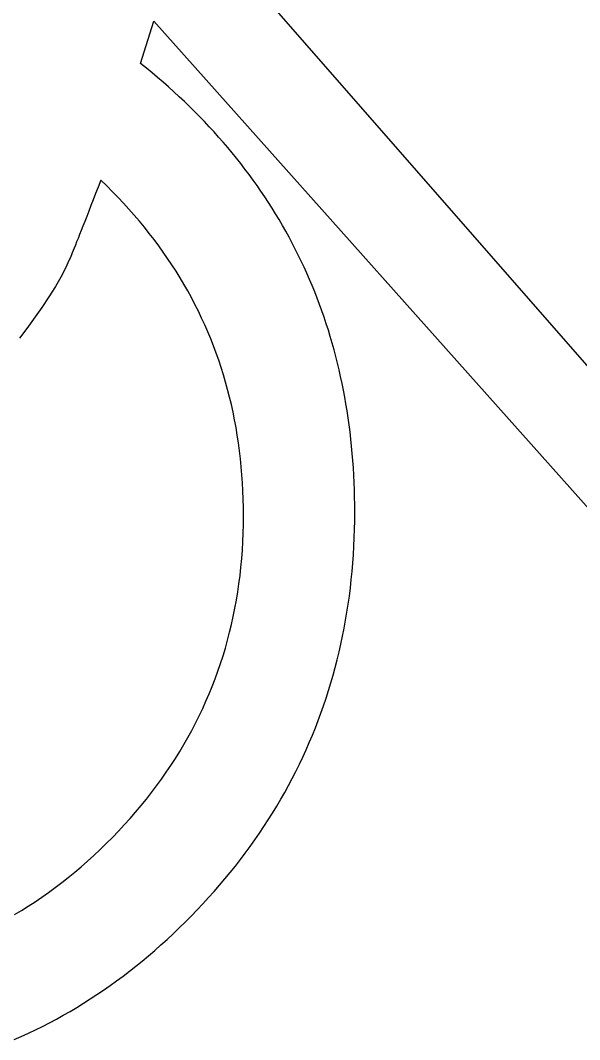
# Model space of a CAD drawing. Extents: x 99958 to 100136, y 99935 to 100013.
# Drawn here: x 100006.1639 to 100006.2031, y 99974.3044 to 99974.3759 of the extents above; entities that cross this region are included whole.
import ezdxf

# ---------------------------------------------------------------- set-up
doc = ezdxf.new("R2010")
doc.units = 0
doc.layers.add('TR_SN_ConstructionSigns', color=7, linetype='Continuous')

msp = doc.modelspace()

# ---------------------------------------------------------------- linework, layer by layer
at = {"layer": 'TR_SN_ConstructionSigns'}
for p, q in [((100006.175951, 99974.383322), (100006.21354, 99974.340321)), ((100006.172343, 99974.372869), (100006.173273, 99974.375839)), ((100006.173273, 99974.375839), (100006.211908, 99974.33248)), ((100006.172746, 99974.372544), (100006.172343, 99974.372869)), ((100006.173143, 99974.372216), (100006.172746, 99974.372544)), ((100006.173535, 99974.371885), (100006.173143, 99974.372216)), ((100006.173922, 99974.371551), (100006.173535, 99974.371885)), ((100006.174303, 99974.371214), (100006.173922, 99974.371551)), ((100006.174678, 99974.370875), (100006.174303, 99974.371214)), ((100006.175048, 99974.370533), (100006.174678, 99974.370875)), ((100006.175413, 99974.370189), (100006.175048, 99974.370533)), ((100006.175772, 99974.369841), (100006.175413, 99974.370189)), ((100006.176126, 99974.369491), (100006.175772, 99974.369841)), ((100006.176474, 99974.369138), (100006.176126, 99974.369491)), ((100006.176817, 99974.368783), (100006.176474, 99974.369138)), ((100006.177154, 99974.368424), (100006.176817, 99974.368783)), ((100006.177486, 99974.368063), (100006.177154, 99974.368424)), ((100006.177812, 99974.367699), (100006.177486, 99974.368063)), ((100006.178133, 99974.367333), (100006.177812, 99974.367699)), ((100006.178448, 99974.366964), (100006.178133, 99974.367333)), ((100006.178758, 99974.366592), (100006.178448, 99974.366964)), ((100006.179062, 99974.366217), (100006.178758, 99974.366592)), ((100006.179361, 99974.365839), (100006.179062, 99974.366217)), ((100006.179654, 99974.365459), (100006.179361, 99974.365839)), ((100006.179942, 99974.365076), (100006.179654, 99974.365459)), ((100006.180224, 99974.364691), (100006.179942, 99974.365076)), ((100006.169547, 99974.364672), (100006.169363, 99974.364196)), ((100006.16996, 99974.364274), (100006.169547, 99974.364672)), ((100006.170364, 99974.363872), (100006.16996, 99974.364274)), ((100006.180501, 99974.364302), (100006.180224, 99974.364691)), ((100006.180773, 99974.363911), (100006.180501, 99974.364302)), ((100006.169186, 99974.363741), (100006.169017, 99974.363307)), ((100006.169363, 99974.364196), (100006.169186, 99974.363741)), ((100006.170759, 99974.363467), (100006.170364, 99974.363872)), ((100006.181039, 99974.363517), (100006.180773, 99974.363911)), ((100006.168857, 99974.362894), (100006.168704, 99974.362502)), ((100006.169017, 99974.363307), (100006.168857, 99974.362894)), ((100006.171145, 99974.363057), (100006.170759, 99974.363467)), ((100006.171523, 99974.362643), (100006.171145, 99974.363057)), ((100006.181299, 99974.363121), (100006.181039, 99974.363517)), ((100006.181554, 99974.362722), (100006.181299, 99974.363121)), ((100006.168559, 99974.362131), (100006.168422, 99974.361782)), ((100006.168704, 99974.362502), (100006.168559, 99974.362131)), ((100006.171893, 99974.362226), (100006.171523, 99974.362643)), ((100006.172253, 99974.361805), (100006.171893, 99974.362226)), ((100006.181803, 99974.362319), (100006.181554, 99974.362722)), ((100006.182047, 99974.361915), (100006.181803, 99974.362319)), ((100006.168293, 99974.361453), (100006.168172, 99974.361145)), ((100006.168422, 99974.361782), (100006.168293, 99974.361453)), ((100006.172605, 99974.361379), (100006.172253, 99974.361805)), ((100006.182286, 99974.361507), (100006.182047, 99974.361915)), ((100006.182519, 99974.361097), (100006.182286, 99974.361507)), ((100006.168059, 99974.360858), (100006.167954, 99974.360592)), ((100006.168172, 99974.361145), (100006.168059, 99974.360858)), ((100006.172948, 99974.36095), (100006.172605, 99974.361379)), ((100006.173282, 99974.360517), (100006.172948, 99974.36095)), ((100006.182747, 99974.360684), (100006.182519, 99974.361097)), ((100006.182969, 99974.360268), (100006.182747, 99974.360684)), ((100006.167767, 99974.360123), (100006.167685, 99974.35992)), ((100006.167856, 99974.360347), (100006.167767, 99974.360123)), ((100006.167954, 99974.360592), (100006.167856, 99974.360347)), ((100006.173608, 99974.36008), (100006.173282, 99974.360517)), ((100006.173925, 99974.359639), (100006.173608, 99974.36008)), ((100006.183185, 99974.35985), (100006.182969, 99974.360268)), ((100006.167438, 99974.359319), (100006.167396, 99974.359221)), ((100006.167488, 99974.359438), (100006.167438, 99974.359319)), ((100006.167546, 99974.359578), (100006.167488, 99974.359438)), ((100006.167612, 99974.359739), (100006.167546, 99974.359578)), ((100006.167685, 99974.35992), (100006.167612, 99974.359739)), ((100006.174234, 99974.359194), (100006.173925, 99974.359639)), ((100006.183396, 99974.359429), (100006.183185, 99974.35985)), ((100006.183602, 99974.359005), (100006.183396, 99974.359429)), ((100006.167336, 99974.359089), (100006.167073, 99974.358512)), ((100006.167362, 99974.359145), (100006.167336, 99974.359089)), ((100006.167396, 99974.359221), (100006.167362, 99974.359145)), ((100006.174533, 99974.358745), (100006.174234, 99974.359194)), ((100006.174824, 99974.358292), (100006.174533, 99974.358745)), ((100006.183802, 99974.358578), (100006.183602, 99974.359005)), ((100006.183997, 99974.358149), (100006.183802, 99974.358578)), ((100006.166748, 99974.357888), (100006.166362, 99974.357218)), ((100006.167073, 99974.358512), (100006.166748, 99974.357888)), ((100006.175107, 99974.357836), (100006.174824, 99974.358292)), ((100006.17538, 99974.357375), (100006.175107, 99974.357836)), ((100006.184186, 99974.357717), (100006.183997, 99974.358149)), ((100006.166362, 99974.357218), (100006.165914, 99974.356502)), ((100006.175645, 99974.356911), (100006.17538, 99974.357375)), ((100006.184369, 99974.357282), (100006.184186, 99974.357717)), ((100006.184548, 99974.356844), (100006.184369, 99974.357282)), ((100006.165914, 99974.356502), (100006.165405, 99974.35574)), ((100006.175901, 99974.356442), (100006.175645, 99974.356911)), ((100006.176149, 99974.35597), (100006.175901, 99974.356442)), ((100006.18472, 99974.356404), (100006.184548, 99974.356844)), ((100006.184888, 99974.355961), (100006.18472, 99974.356404)), ((100006.165405, 99974.35574), (100006.164834, 99974.354932)), ((100006.176388, 99974.355494), (100006.176149, 99974.35597)), ((100006.185049, 99974.355515), (100006.184888, 99974.355961)), ((100006.176618, 99974.355013), (100006.176388, 99974.355494)), ((100006.17684, 99974.354529), (100006.176618, 99974.355013)), ((100006.185206, 99974.355067), (100006.185049, 99974.355515)), ((100006.185356, 99974.354615), (100006.185206, 99974.355067)), ((100006.164361, 99974.354288), (100006.163842, 99974.353603)), ((100006.164834, 99974.354932), (100006.164361, 99974.354288)), ((100006.177052, 99974.354041), (100006.17684, 99974.354529)), ((100006.185502, 99974.354161), (100006.185356, 99974.354615)), ((100006.177257, 99974.353549), (100006.177052, 99974.354041)), ((100006.177452, 99974.353054), (100006.177257, 99974.353549)), ((100006.185641, 99974.353705), (100006.185502, 99974.354161)), ((100006.185776, 99974.353245), (100006.185641, 99974.353705)), ((100006.177639, 99974.352554), (100006.177452, 99974.353054)), ((100006.185905, 99974.352783), (100006.185776, 99974.353245)), ((100006.177817, 99974.35205), (100006.177639, 99974.352554)), ((100006.186028, 99974.352318), (100006.185905, 99974.352783)), ((100006.186146, 99974.351851), (100006.186028, 99974.352318)), ((100006.177986, 99974.351543), (100006.177817, 99974.35205)), ((100006.178147, 99974.351031), (100006.177986, 99974.351543)), ((100006.186258, 99974.35138), (100006.186146, 99974.351851)), ((100006.178299, 99974.350516), (100006.178147, 99974.351031)), ((100006.186365, 99974.350907), (100006.186258, 99974.35138)), ((100006.186467, 99974.350431), (100006.186365, 99974.350907)), ((100006.178442, 99974.349996), (100006.178299, 99974.350516)), ((100006.178577, 99974.349473), (100006.178442, 99974.349996)), ((100006.186563, 99974.349953), (100006.186467, 99974.350431)), ((100006.178703, 99974.348946), (100006.178577, 99974.349473)), ((100006.186653, 99974.349472), (100006.186563, 99974.349953)), ((100006.186738, 99974.348988), (100006.186653, 99974.349472)), ((100006.17882, 99974.348415), (100006.178703, 99974.348946)), ((100006.186818, 99974.348501), (100006.186738, 99974.348988)), ((100006.178929, 99974.34788), (100006.17882, 99974.348415)), ((100006.179029, 99974.347341), (100006.178929, 99974.34788)), ((100006.186892, 99974.348011), (100006.186818, 99974.348501)), ((100006.18696, 99974.347519), (100006.186892, 99974.348011)), ((100006.17912, 99974.346798), (100006.179029, 99974.347341)), ((100006.187023, 99974.347024), (100006.18696, 99974.347519)), ((100006.179202, 99974.346251), (100006.17912, 99974.346798)), ((100006.187081, 99974.346526), (100006.187023, 99974.347024)), ((100006.187133, 99974.346026), (100006.187081, 99974.346526)), ((100006.179276, 99974.345701), (100006.179202, 99974.346251)), ((100006.179341, 99974.345146), (100006.179276, 99974.345701)), ((100006.187179, 99974.345523), (100006.187133, 99974.346026)), ((100006.179398, 99974.344587), (100006.179341, 99974.345146)), ((100006.187221, 99974.345017), (100006.187179, 99974.345523)), ((100006.187256, 99974.344508), (100006.187221, 99974.345017)), ((100006.179446, 99974.344025), (100006.179398, 99974.344587)), ((100006.187286, 99974.343997), (100006.187256, 99974.344508)), ((100006.179485, 99974.343459), (100006.179446, 99974.344025)), ((100006.187311, 99974.343483), (100006.187286, 99974.343997)), ((100006.179515, 99974.342888), (100006.179485, 99974.343459)), ((100006.179537, 99974.342314), (100006.179515, 99974.342888)), ((100006.18733, 99974.342966), (100006.187311, 99974.343483)), ((100006.187344, 99974.342447), (100006.18733, 99974.342966)), ((100006.17955, 99974.341736), (100006.179537, 99974.342314)), ((100006.187352, 99974.341924), (100006.187344, 99974.342447)), ((100006.179554, 99974.341154), (100006.17955, 99974.341736)), ((100006.187351, 99974.340796), (100006.187355, 99974.341399)), ((100006.187355, 99974.341399), (100006.187352, 99974.341924)), ((100006.179549, 99974.340543), (100006.179554, 99974.341154)), ((100006.18734, 99974.340197), (100006.187351, 99974.340796)), ((100006.179534, 99974.339936), (100006.179549, 99974.340543)), ((100006.187321, 99974.3396), (100006.18734, 99974.340197)), ((100006.179475, 99974.338734), (100006.17951, 99974.339333)), ((100006.17951, 99974.339333), (100006.179534, 99974.339936)), ((100006.187294, 99974.339007), (100006.187321, 99974.3396)), ((100006.17943, 99974.338139), (100006.179475, 99974.338734)), ((100006.18726, 99974.338417), (100006.187294, 99974.339007)), ((100006.179375, 99974.337549), (100006.17943, 99974.338139)), ((100006.187169, 99974.337247), (100006.187218, 99974.33783)), ((100006.187218, 99974.33783), (100006.18726, 99974.338417)), ((100006.179311, 99974.336962), (100006.179375, 99974.337549)), ((100006.187112, 99974.336667), (100006.187169, 99974.337247)), ((100006.179152, 99974.335801), (100006.179236, 99974.33638)), ((100006.179236, 99974.33638), (100006.179311, 99974.336962)), ((100006.187048, 99974.33609), (100006.187112, 99974.336667)), ((100006.179057, 99974.335227), (100006.179152, 99974.335801)), ((100006.186976, 99974.335516), (100006.187048, 99974.33609)), ((100006.178953, 99974.334657), (100006.179057, 99974.335227)), ((100006.186896, 99974.334946), (100006.186976, 99974.335516)), ((100006.178838, 99974.334091), (100006.178953, 99974.334657)), ((100006.186714, 99974.333815), (100006.186809, 99974.334379)), ((100006.186809, 99974.334379), (100006.186896, 99974.334946)), ((100006.17858, 99974.332971), (100006.178714, 99974.333529)), ((100006.178714, 99974.333529), (100006.178838, 99974.334091)), ((100006.186612, 99974.333254), (100006.186714, 99974.333815)), ((100006.178436, 99974.332418), (100006.17858, 99974.332971)), ((100006.186502, 99974.332697), (100006.186612, 99974.333254)), ((100006.178282, 99974.331868), (100006.178436, 99974.332418)), ((100006.18626, 99974.331592), (100006.186385, 99974.332143)), ((100006.186385, 99974.332143), (100006.186502, 99974.332697)), ((100006.178117, 99974.331323), (100006.178282, 99974.331868)), ((100006.186127, 99974.331045), (100006.18626, 99974.331592)), ((100006.177759, 99974.330244), (100006.177943, 99974.330782)), ((100006.177943, 99974.330782), (100006.178117, 99974.331323)), ((100006.185987, 99974.3305), (100006.186127, 99974.331045)), ((100006.177566, 99974.329711), (100006.177759, 99974.330244)), ((100006.185684, 99974.329422), (100006.185839, 99974.329959)), ((100006.185839, 99974.329959), (100006.185987, 99974.3305)), ((100006.177362, 99974.329182), (100006.177566, 99974.329711)), ((100006.185521, 99974.328887), (100006.185684, 99974.329422)), ((100006.176924, 99974.328137), (100006.177148, 99974.328658)), ((100006.177148, 99974.328658), (100006.177362, 99974.329182)), ((100006.18535, 99974.328356), (100006.185521, 99974.328887)), ((100006.176691, 99974.32762), (100006.176924, 99974.328137)), ((100006.184986, 99974.327303), (100006.185172, 99974.327828)), ((100006.185172, 99974.327828), (100006.18535, 99974.328356)), ((100006.176193, 99974.326599), (100006.176447, 99974.327108)), ((100006.176447, 99974.327108), (100006.176691, 99974.32762)), ((100006.184793, 99974.326782), (100006.184986, 99974.327303)), ((100006.17593, 99974.326095), (100006.176193, 99974.326599)), ((100006.184592, 99974.326263), (100006.184793, 99974.326782)), ((100006.175656, 99974.325595), (100006.17593, 99974.326095)), ((100006.184168, 99974.325237), (100006.184384, 99974.325748)), ((100006.184384, 99974.325748), (100006.184592, 99974.326263)), ((100006.17508, 99974.324607), (100006.175373, 99974.325099)), ((100006.175373, 99974.325099), (100006.175656, 99974.325595)), ((100006.183944, 99974.324728), (100006.184168, 99974.325237)), ((100006.174776, 99974.324119), (100006.17508, 99974.324607)), ((100006.183713, 99974.324223), (100006.183944, 99974.324728)), ((100006.17414, 99974.323156), (100006.174463, 99974.323635)), ((100006.174463, 99974.323635), (100006.174776, 99974.324119)), ((100006.183228, 99974.323222), (100006.183474, 99974.323721)), ((100006.183474, 99974.323721), (100006.183713, 99974.324223)), ((100006.173807, 99974.32268), (100006.17414, 99974.323156)), ((100006.182974, 99974.322727), (100006.183228, 99974.323222)), ((100006.173111, 99974.321741), (100006.173464, 99974.322209)), ((100006.173464, 99974.322209), (100006.173807, 99974.32268)), ((100006.182444, 99974.321746), (100006.182713, 99974.322235)), ((100006.182713, 99974.322235), (100006.182974, 99974.322727)), ((100006.172748, 99974.321278), (100006.173111, 99974.321741)), ((100006.182167, 99974.32126), (100006.182444, 99974.321746)), ((100006.171992, 99974.320364), (100006.172375, 99974.320819)), ((100006.172375, 99974.320819), (100006.172748, 99974.321278)), ((100006.181591, 99974.320299), (100006.181883, 99974.320778)), ((100006.181883, 99974.320778), (100006.182167, 99974.32126)), ((100006.171599, 99974.319913), (100006.171992, 99974.320364)), ((100006.181292, 99974.319823), (100006.181591, 99974.320299)), ((100006.170784, 99974.319024), (100006.171197, 99974.319467)), ((100006.171197, 99974.319467), (100006.171599, 99974.319913)), ((100006.18067, 99974.318881), (100006.180985, 99974.31935)), ((100006.180985, 99974.31935), (100006.181292, 99974.319823)), ((100006.169932, 99974.318154), (100006.170362, 99974.318586)), ((100006.170362, 99974.318586), (100006.170784, 99974.319024)), ((100006.180348, 99974.318415), (100006.18067, 99974.318881)), ((100006.169498, 99974.317733), (100006.169932, 99974.318154)), ((100006.179681, 99974.317492), (100006.180018, 99974.317952)), ((100006.180018, 99974.317952), (100006.180348, 99974.318415)), ((100006.168619, 99974.316921), (100006.169061, 99974.317322)), ((100006.169061, 99974.317322), (100006.169498, 99974.317733)), ((100006.179336, 99974.317036), (100006.179681, 99974.317492)), ((100006.167724, 99974.31615), (100006.168173, 99974.31653)), ((100006.168173, 99974.31653), (100006.168619, 99974.316921)), ((100006.178624, 99974.316133), (100006.178984, 99974.316583)), ((100006.178984, 99974.316583), (100006.179336, 99974.317036)), ((100006.166812, 99974.315419), (100006.16727, 99974.315779)), ((100006.16727, 99974.315779), (100006.167724, 99974.31615)), ((100006.177881, 99974.315243), (100006.178256, 99974.315687)), ((100006.178256, 99974.315687), (100006.178624, 99974.316133)), ((100006.165884, 99974.314729), (100006.16635, 99974.315069)), ((100006.16635, 99974.315069), (100006.166812, 99974.315419)), ((100006.177499, 99974.314803), (100006.177881, 99974.315243)), ((100006.164941, 99974.314079), (100006.165415, 99974.314399)), ((100006.165415, 99974.314399), (100006.165884, 99974.314729)), ((100006.17671, 99974.313933), (100006.177108, 99974.314367)), ((100006.177108, 99974.314367), (100006.177499, 99974.314803)), ((100006.163981, 99974.31347), (100006.164463, 99974.31377)), ((100006.164463, 99974.31377), (100006.164941, 99974.314079)), ((100006.176305, 99974.313503), (100006.17671, 99974.313933)), ((100006.163495, 99974.313181), (100006.163981, 99974.31347)), ((100006.175473, 99974.312654), (100006.175892, 99974.313076)), ((100006.175892, 99974.313076), (100006.176305, 99974.313503)), ((100006.174627, 99974.311834), (100006.175052, 99974.312241)), ((100006.175052, 99974.312241), (100006.175473, 99974.312654)), ((100006.173768, 99974.311046), (100006.174199, 99974.311436)), ((100006.174199, 99974.311436), (100006.174627, 99974.311834)), ((100006.172896, 99974.310288), (100006.173333, 99974.310663)), ((100006.173333, 99974.310663), (100006.173768, 99974.311046)), ((100006.172455, 99974.30992), (100006.172896, 99974.310288)), ((100006.171564, 99974.309209), (100006.172011, 99974.309561)), ((100006.172011, 99974.309561), (100006.172455, 99974.30992)), ((100006.170203, 99974.3082), (100006.17066, 99974.308528)), ((100006.17066, 99974.308528), (100006.171113, 99974.308865)), ((100006.171113, 99974.308865), (100006.171564, 99974.309209)), ((100006.16928, 99974.307565), (100006.169743, 99974.307879)), ((100006.169743, 99974.307879), (100006.170203, 99974.3082)), ((100006.168344, 99974.306962), (100006.168814, 99974.30726)), ((100006.168814, 99974.30726), (100006.16928, 99974.307565)), ((100006.166916, 99974.306115), (100006.167395, 99974.30639)), ((100006.167395, 99974.30639), (100006.167871, 99974.306672)), ((100006.167871, 99974.306672), (100006.168344, 99974.306962)), ((100006.165948, 99974.305589), (100006.166434, 99974.305848)), ((100006.166434, 99974.305848), (100006.166916, 99974.306115)), ((100006.164473, 99974.304858), (100006.164968, 99974.305094)), ((100006.164968, 99974.305094), (100006.16546, 99974.305338)), ((100006.16546, 99974.305338), (100006.165948, 99974.305589)), ((100006.163473, 99974.30441), (100006.163975, 99974.30463)), ((100006.163975, 99974.30463), (100006.164473, 99974.304858))]:
    msp.add_line(p, q, dxfattribs=at)

doc.saveas('drawing.dxf')
